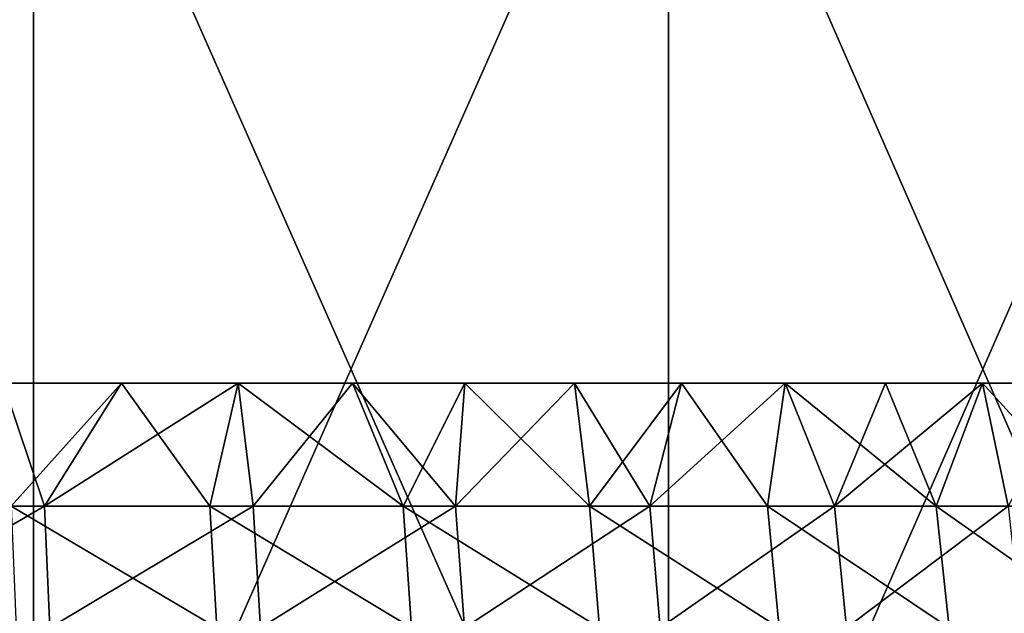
# Model space of a CAD drawing. Header units: millimetres. Extents: x -250 to 250, y 3898 to 4150.
# Tile 281 of 558: x 0.874 to 2.251, y 3899.167 to 3899.998. Entities that reach past the tile are written whole.
import ezdxf

# ---------------------------------------------------------------- set-up
doc = ezdxf.new("R2010")
doc.units = ezdxf.units.MM
doc.header["$LTSCALE"] = 5.599365
for name, color, linetype in [('13', 7, 'CONTINUOUS'), ('17', 7, 'CONTINUOUS'), ('18', 7, 'CONTINUOUS')]:
    doc.layers.add(name, color=color, linetype=linetype)

msp = doc.modelspace()

# ---------------------------------------------------------------- linework, layer by layer
at = {"layer": '13', "color": 18, "linetype": 'Continuous', "true_color": 0x090909}
for points in [[(0, 3900.5144, -12.5), (0.893, 3900.5144, -12.4681), (0, 3898.5045, -12.5), (0, 3900.5144, -12.5)], [(0, 3898.5045, -12.5), (0.893, 3900.5144, -12.4681), (0.893, 3898.5045, -12.4681), (0, 3898.5045, -12.5)], [(0.893, 3900.5144, 12.4681), (0, 3900.5144, 12.5), (0.893, 3898.5045, 12.4681), (0.893, 3900.5144, 12.4681)], [(0.893, 3898.5045, 12.4681), (0, 3900.5144, 12.5), (0, 3898.5045, 12.5), (0.893, 3898.5045, 12.4681)], [(0.893, 3900.5144, -12.4681), (1.7814, 3900.5144, -12.3724), (0.893, 3898.5045, -12.4681), (0.893, 3900.5144, -12.4681)], [(0.893, 3898.5045, -12.4681), (1.7814, 3900.5144, -12.3724), (1.7814, 3898.5045, -12.3724), (0.893, 3898.5045, -12.4681)], [(1.7814, 3900.5144, 12.3724), (0.893, 3900.5144, 12.4681), (1.7814, 3898.5045, 12.3724), (1.7814, 3900.5144, 12.3724)], [(1.7814, 3898.5045, 12.3724), (0.893, 3900.5144, 12.4681), (0.893, 3898.5045, 12.4681), (1.7814, 3898.5045, 12.3724)], [(1.7814, 3900.5144, -12.3724), (2.6607, 3900.5144, -12.2135), (1.7814, 3898.5045, -12.3724), (1.7814, 3900.5144, -12.3724)], [(1.7814, 3898.5045, -12.3724), (2.6607, 3900.5144, -12.2135), (2.6607, 3898.5045, -12.2135), (1.7814, 3898.5045, -12.3724)], [(2.6607, 3900.5144, 12.2135), (1.7814, 3900.5144, 12.3724), (2.6607, 3898.5045, 12.2135), (2.6607, 3900.5144, 12.2135)], [(2.6607, 3898.5045, 12.2135), (1.7814, 3900.5144, 12.3724), (1.7814, 3898.5045, 12.3724), (2.6607, 3898.5045, 12.2135)]]:
    msp.add_3dface(points, dxfattribs=at)
at = {"layer": '17', "color": 18, "linetype": 'Continuous', "true_color": 0x090909}
for points in [[(0.9084, 3899.3174, 3.3903), (0.6095, 3899.3174, 3.4566), (0.8504, 3899.4896, 3.3951), (0.9084, 3899.3174, 3.3903)], [(1.016, 3899.4896, 3.3493), (0.9084, 3899.3174, 3.3903), (0.8504, 3899.4896, 3.3951), (1.016, 3899.4896, 3.3493)], [(1.2005, 3899.3174, 3.2982), (0.9084, 3899.3174, 3.3903), (1.1791, 3899.4896, 3.2954), (1.2005, 3899.3174, 3.2982)], [(1.1791, 3899.4896, 3.2954), (0.9084, 3899.3174, 3.3903), (1.016, 3899.4896, 3.3493), (1.1791, 3899.4896, 3.2954)], [(1.3394, 3899.4896, 3.2336), (1.2005, 3899.3174, 3.2982), (1.1791, 3899.4896, 3.2954), (1.3394, 3899.4896, 3.2336)], [(1.4834, 3899.3174, 3.1811), (1.2005, 3899.3174, 3.2982), (1.3394, 3899.4896, 3.2336), (1.4834, 3899.3174, 3.1811)], [(1.4964, 3899.4896, 3.164), (1.4834, 3899.3174, 3.1811), (1.3394, 3899.4896, 3.2336), (1.4964, 3899.4896, 3.164)], [(1.755, 3899.3174, 3.0397), (1.4834, 3899.3174, 3.1811), (1.6499, 3899.4896, 3.0867), (1.755, 3899.3174, 3.0397)], [(1.6499, 3899.4896, 3.0867), (1.4834, 3899.3174, 3.1811), (1.4964, 3899.4896, 3.164), (1.6499, 3899.4896, 3.0867)], [(1.7994, 3899.4896, 3.0021), (1.755, 3899.3174, 3.0397), (1.6499, 3899.4896, 3.0867), (1.7994, 3899.4896, 3.0021)], [(2.0132, 3899.3174, 2.8752), (1.755, 3899.3174, 3.0397), (1.9445, 3899.4896, 2.9101), (2.0132, 3899.3174, 2.8752)], [(1.9445, 3899.4896, 2.9101), (1.755, 3899.3174, 3.0397), (1.7994, 3899.4896, 3.0021), (1.9445, 3899.4896, 2.9101)], [(2.0849, 3899.4896, 2.8112), (2.0132, 3899.3174, 2.8752), (1.9445, 3899.4896, 2.9101), (2.0849, 3899.4896, 2.8112)], [(2.2561, 3899.3174, 2.6887), (2.0132, 3899.3174, 2.8752), (2.2204, 3899.4896, 2.7055), (2.2561, 3899.3174, 2.6887)], [(2.2204, 3899.4896, 2.7055), (2.0132, 3899.3174, 2.8752), (2.0849, 3899.4896, 2.8112), (2.2204, 3899.4896, 2.7055)], [(2.3505, 3899.4896, 2.5933), (2.2561, 3899.3174, 2.6887), (2.2204, 3899.4896, 2.7055), (2.3505, 3899.4896, 2.5933)], [(0.9084, 3899.3174, 3.3903), (0.6146, 3899.1473, 3.4858), (0.6095, 3899.3174, 3.4566), (0.9084, 3899.3174, 3.3903)], [(0.9161, 3899.1473, 3.419), (0.6146, 3899.1473, 3.4858), (0.9084, 3899.3174, 3.3903), (0.9161, 3899.1473, 3.419)], [(1.2005, 3899.3174, 3.2982), (0.9161, 3899.1473, 3.419), (0.9084, 3899.3174, 3.3903), (1.2005, 3899.3174, 3.2982)], [(1.2106, 3899.1473, 3.3261), (0.9161, 3899.1473, 3.419), (1.2005, 3899.3174, 3.2982), (1.2106, 3899.1473, 3.3261)], [(1.4834, 3899.3174, 3.1811), (1.2106, 3899.1473, 3.3261), (1.2005, 3899.3174, 3.2982), (1.4834, 3899.3174, 3.1811)], [(1.4959, 3899.1473, 3.2079), (1.2106, 3899.1473, 3.3261), (1.4834, 3899.3174, 3.1811), (1.4959, 3899.1473, 3.2079)], [(1.755, 3899.3174, 3.0397), (1.4959, 3899.1473, 3.2079), (1.4834, 3899.3174, 3.1811), (1.755, 3899.3174, 3.0397)], [(1.7698, 3899.1473, 3.0654), (1.4959, 3899.1473, 3.2079), (1.755, 3899.3174, 3.0397), (1.7698, 3899.1473, 3.0654)], [(2.0132, 3899.3174, 2.8752), (1.7698, 3899.1473, 3.0654), (1.755, 3899.3174, 3.0397), (2.0132, 3899.3174, 2.8752)], [(2.0302, 3899.1473, 2.8994), (1.7698, 3899.1473, 3.0654), (2.0132, 3899.3174, 2.8752), (2.0302, 3899.1473, 2.8994)], [(2.2561, 3899.3174, 2.6887), (2.0302, 3899.1473, 2.8994), (2.0132, 3899.3174, 2.8752), (2.2561, 3899.3174, 2.6887)], [(2.2752, 3899.1473, 2.7115), (2.0302, 3899.1473, 2.8994), (2.2561, 3899.3174, 2.6887), (2.2752, 3899.1473, 2.7115)]]:
    msp.add_3dface(points, dxfattribs=at)
at = {"layer": '18', "color": 18, "linetype": 'Continuous', "true_color": 0x090909}
for points in [[(0.8504, 3899.4896, -3.3951), (0.8616, 3899.3174, -3.4025), (1.016, 3899.4896, -3.3493), (0.8504, 3899.4896, -3.3951)], [(0.8616, 3899.3174, -3.4025), (1.1397, 3899.3174, -3.3197), (1.016, 3899.4896, -3.3493), (0.8616, 3899.3174, -3.4025)], [(1.016, 3899.4896, -3.3493), (1.1397, 3899.3174, -3.3197), (1.1791, 3899.4896, -3.2954), (1.016, 3899.4896, -3.3493)], [(1.1397, 3899.3174, -3.3197), (1.4099, 3899.3174, -3.2143), (1.1791, 3899.4896, -3.2954), (1.1397, 3899.3174, -3.3197)], [(1.1791, 3899.4896, -3.2954), (1.4099, 3899.3174, -3.2143), (1.3394, 3899.4896, -3.2336), (1.1791, 3899.4896, -3.2954)], [(1.3394, 3899.4896, -3.2336), (1.4099, 3899.3174, -3.2143), (1.4964, 3899.4896, -3.164), (1.3394, 3899.4896, -3.2336)], [(1.4099, 3899.3174, -3.2143), (1.6705, 3899.3174, -3.0869), (1.4964, 3899.4896, -3.164), (1.4099, 3899.3174, -3.2143)], [(1.4964, 3899.4896, -3.164), (1.6705, 3899.3174, -3.0869), (1.6499, 3899.4896, -3.0867), (1.4964, 3899.4896, -3.164)], [(1.6499, 3899.4896, -3.0867), (1.6705, 3899.3174, -3.0869), (1.7994, 3899.4896, -3.0021), (1.6499, 3899.4896, -3.0867)], [(1.6705, 3899.3174, -3.0869), (1.9197, 3899.3174, -2.9384), (1.7994, 3899.4896, -3.0021), (1.6705, 3899.3174, -3.0869)], [(1.7994, 3899.4896, -3.0021), (1.9197, 3899.3174, -2.9384), (1.9445, 3899.4896, -2.9101), (1.7994, 3899.4896, -3.0021)], [(1.9197, 3899.3174, -2.9384), (2.1558, 3899.3174, -2.7698), (1.9445, 3899.4896, -2.9101), (1.9197, 3899.3174, -2.9384)], [(1.9445, 3899.4896, -2.9101), (2.1558, 3899.3174, -2.7698), (2.0849, 3899.4896, -2.8112), (1.9445, 3899.4896, -2.9101)], [(2.0849, 3899.4896, -2.8112), (2.1558, 3899.3174, -2.7698), (2.2204, 3899.4896, -2.7055), (2.0849, 3899.4896, -2.8112)], [(2.1558, 3899.3174, -2.7698), (2.3772, 3899.3174, -2.5823), (2.2204, 3899.4896, -2.7055), (2.1558, 3899.3174, -2.7698)], [(2.2204, 3899.4896, -2.7055), (2.3772, 3899.3174, -2.5823), (2.3505, 3899.4896, -2.5933), (2.2204, 3899.4896, -2.7055)], [(0.8689, 3899.1473, -3.4313), (1.1493, 3899.1473, -3.3478), (0.8616, 3899.3174, -3.4025), (0.8689, 3899.1473, -3.4313)], [(0.8616, 3899.3174, -3.4025), (1.1493, 3899.1473, -3.3478), (1.1397, 3899.3174, -3.3197), (0.8616, 3899.3174, -3.4025)], [(1.1493, 3899.1473, -3.3478), (1.4218, 3899.1473, -3.2414), (1.1397, 3899.3174, -3.3197), (1.1493, 3899.1473, -3.3478)], [(1.1397, 3899.3174, -3.3197), (1.4218, 3899.1473, -3.2414), (1.4099, 3899.3174, -3.2143), (1.1397, 3899.3174, -3.3197)], [(1.4218, 3899.1473, -3.2414), (1.6846, 3899.1473, -3.113), (1.4099, 3899.3174, -3.2143), (1.4218, 3899.1473, -3.2414)], [(1.4099, 3899.3174, -3.2143), (1.6846, 3899.1473, -3.113), (1.6705, 3899.3174, -3.0869), (1.4099, 3899.3174, -3.2143)], [(1.6846, 3899.1473, -3.113), (1.936, 3899.1473, -2.9632), (1.6705, 3899.3174, -3.0869), (1.6846, 3899.1473, -3.113)], [(1.6705, 3899.3174, -3.0869), (1.936, 3899.1473, -2.9632), (1.9197, 3899.3174, -2.9384), (1.6705, 3899.3174, -3.0869)], [(1.936, 3899.1473, -2.9632), (2.174, 3899.1473, -2.7932), (1.9197, 3899.3174, -2.9384), (1.936, 3899.1473, -2.9632)], [(1.9197, 3899.3174, -2.9384), (2.174, 3899.1473, -2.7932), (2.1558, 3899.3174, -2.7698), (1.9197, 3899.3174, -2.9384)], [(2.174, 3899.1473, -2.7932), (2.3973, 3899.1473, -2.6041), (2.1558, 3899.3174, -2.7698), (2.174, 3899.1473, -2.7932)], [(2.1558, 3899.3174, -2.7698), (2.3973, 3899.1473, -2.6041), (2.3772, 3899.3174, -2.5823), (2.1558, 3899.3174, -2.7698)]]:
    msp.add_3dface(points, dxfattribs=at)

doc.saveas('drawing.dxf')
